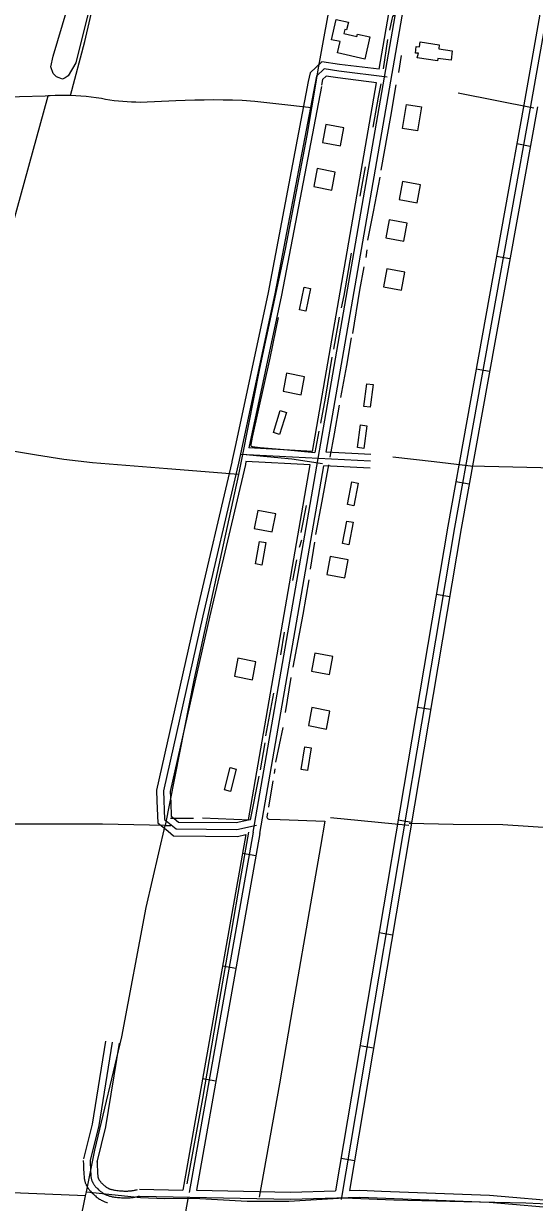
# Model space of a CAD drawing. Extents: x 3424494 to 3462436, y 522220 to 547718.
# Drawn here: x 3439589 to 3440705, y 534323 to 536899 of the extents above; entities that cross this region are included whole.
import ezdxf

# ---------------------------------------------------------------- set-up
doc = ezdxf.new("R2010")
doc.units = 0
for name, color, linetype in [('V-BLDG-OTLN', 7, 'Continuous'), ('V-DTCH-CNTR', 7, 'Continuous'), ('V-ROAD-CNTR', 7, 'Continuous'), ('V-SITE-VEGE', 7, 'Continuous'), ('V-TOPO-SHOR', 7, 'Continuous')]:
    doc.layers.add(name, color=color, linetype=linetype)

msp = doc.modelspace()

# ---------------------------------------------------------------- linework, layer by layer
at = {"layer": 'V-BLDG-OTLN'}
for points in [[(3440344.8, 536870.5), (3440334.1, 536822), (3440274.4, 536835.2), (3440279.9, 536860), (3440261.5, 536864.1), (3440271.2, 536908.1), (3440298, 536902.2), (3440294.3, 536885.4), (3440290.2, 536886.3), (3440288.3, 536877.4), (3440316.6, 536871.2), (3440317.8, 536876.4)], [(3440522.5, 536819.5), (3440493.4, 536823.1), (3440492.7, 536817.7), (3440448.6, 536824.6), (3440451.4, 536835.1), (3440444.7, 536835.1), (3440446.4, 536849.2), (3440453.5, 536848.3), (3440454.9, 536859.8), (3440496.3, 536853.2), (3440495.8, 536843.9), (3440525.2, 536840)], [(3440416.3, 536670.3), (3440425, 536722.9), (3440457.7, 536717.5), (3440449.1, 536664.9)], [(3440281, 536632.2), (3440288.5, 536671.4), (3440249.2, 536679), (3440241.7, 536639.7)], [(3440262, 536535.6), (3440269.5, 536574.9), (3440230.2, 536582.4), (3440222.7, 536543.1)], [(3440448.1, 536507.8), (3440455.6, 536547.1), (3440416.3, 536554.6), (3440408.8, 536515.3)], [(3440418.9, 536423.7), (3440426.4, 536463), (3440387.1, 536470.5), (3440379.6, 536431.2)], [(3440414, 536317), (3440421.6, 536356.3), (3440382.3, 536363.8), (3440374.7, 536324.5)], [(3440215, 536320.3), (3440204.9, 536271.3), (3440191.2, 536274.2), (3440201.3, 536323.1)], [(3440195, 536088.4), (3440202.5, 536127.6), (3440163.2, 536135.2), (3440155.7, 536095.9)], [(3440331.5, 536063), (3440338.1, 536112.5), (3440351.9, 536110.7), (3440345.4, 536061.1)], [(3440162.6, 536049.4), (3440147.6, 536001.7), (3440134.2, 536005.9), (3440149.3, 536053.6)], [(3440317.7, 535972.9), (3440324.9, 536022.4), (3440338.7, 536020.4), (3440331.6, 535970.9)], [(3440296, 535848.6), (3440305.8, 535897.7), (3440319.5, 535894.9), (3440309.7, 535845.9)], [(3440131.9, 535788.6), (3440139.4, 535827.9), (3440100.1, 535835.5), (3440092.6, 535796.2)], [(3440285.3, 535763.3), (3440294.7, 535812.4), (3440308.4, 535809.8), (3440299.1, 535760.7)], [(3440118, 535765.4), (3440109.1, 535716.2), (3440095.3, 535718.7), (3440104.2, 535767.9)], [(3440290, 535688.4), (3440297.5, 535727.7), (3440258.3, 535735.2), (3440250.7, 535695.9)], [(3440088.6, 535465.6), (3440096.1, 535504.8), (3440056.8, 535512.4), (3440049.3, 535473.1)], [(3440256.5, 535476.8), (3440264.1, 535516.1), (3440224.8, 535523.7), (3440217.3, 535484.4)], [(3440250.1, 535357.9), (3440257.6, 535397.2), (3440218.4, 535404.8), (3440210.8, 535365.5)], [(3440194.9, 535269.6), (3440203, 535318.9), (3440216.9, 535316.6), (3440208.8, 535267.3)], [(3440053, 535270.1), (3440040.7, 535221.7), (3440027.1, 535225.1), (3440039.5, 535273.6)]]:
    msp.add_lwpolyline(points, close=True, dxfattribs=at)
at = {"layer": 'V-DTCH-CNTR'}
for p, q in [((3440703.3, 536714.6), (3440537.9, 536747.6)), ((3440430.3, 535147.2), (3440259.1, 535164.1))]:
    msp.add_line(p, q, dxfattribs=at)
for points in [[(3439690.9, 536741.9), (3439722, 536860.3), (3439768.8, 537061.7), (3439805.5, 537242.7), (3439836.7, 537376.9), (3439840.7, 537386.8), (3439845.4, 537392), (3439855.9, 537393.9), (3439877, 537390.5), (3439955.9, 537366.9), (3439971.7, 537364.2), (3439996.7, 537362.7), (3440022.5, 537364.5), (3440042.2, 537369), (3440070, 537379.4), (3440083.9, 537387.8), (3440095.2, 537399), (3440102.5, 537412.1), (3440106.5, 537426.6), (3440139.8, 537577.3), (3440144.3, 537598)], [(3440391.3, 537600.1), (3440374.9, 537527.4), (3440353.4, 537432), (3440292.4, 537134.7), (3440232.5, 536806.1)], [(3440232.5, 536806.1), (3440217.4, 536715.5), (3440207.2, 536654.7), (3440159.7, 536406.7), (3440103.8, 536145.5), (3440066.5, 535957.9), (3440057.8, 535914.2), (3439902.7, 535926.3), (3439739.4, 535939.9), (3439676.1, 535946.6), (3439617.1, 535956), (3439428.1, 535987.8), (3439497.1, 536225.2), (3439557.6, 536434.2), (3439642.3, 536741.5)], [(3440217.4, 536715.5), (3440146.4, 536723.2), (3440093.6, 536729.1), (3440065.8, 536731.4), (3440045.1, 536732), (3440024.5, 536732.3), (3440003.8, 536732.5), (3439983.1, 536732.4), (3439962.5, 536732.1), (3439941.8, 536731.6), (3439921.1, 536730.9), (3439843.2, 536727.3), (3439833.7, 536727.4), (3439824.3, 536727.7), (3439814.8, 536728.2), (3439805.3, 536728.9), (3439795.9, 536729.8), (3439786.5, 536730.9), (3439777.1, 536732.2), (3439767.7, 536733.7), (3439758.4, 536735.5), (3439747.3, 536737.1), (3439736.2, 536738.5), (3439725, 536739.7), (3439713.8, 536740.7), (3439702.6, 536741.4), (3439690.9, 536741.9), (3439680.2, 536742.2), (3439669, 536742.3), (3439657.8, 536742.1), (3439646.6, 536741.7), (3439642.3, 536741.5), (3439635.4, 536741.1), (3439522.7, 536737.7)], [(3441081, 536712.3), (3441078.8, 536669.5), (3441069.7, 536589.8), (3441050, 536394.3), (3441027.7, 536207.2), (3441014.2, 536053.8), (3441000.1, 535927.5), (3440984.5, 535758.9), (3440958.7, 535540.9), (3440940.9, 535335.4), (3440921.9, 535138.5), (3440746, 535141.6), (3440635.3, 535148.9), (3440527.2, 535149.6), (3440431.2, 535151.8)], [(3439897.7, 535147.4), (3439760.7, 535149.7), (3439550.7, 535150.3), (3439442.9, 535151), (3439411.6, 535153.3), (3439199.7, 535183.2), (3439288.7, 535508.8), (3439377, 535822.6), (3439428.1, 535987.8)], [(3440241.4, 535937.6), (3440174.3, 535947.3), (3440066.5, 535957.9)], [(3442878.5, 535895.2), (3442645.6, 535905.1), (3442550.3, 535907.8), (3442387.6, 535909.5), (3442175.4, 535908.1), (3442025.4, 535907), (3441888.2, 535911.3), (3441613.5, 535917.3), (3441340.9, 535928.8), (3441216.8, 535928.1), (3441073.7, 535929.9), (3441000.1, 535927.5), (3440894.8, 535926.7), (3440780.7, 535927.5), (3440564.6, 535932.4), (3440485.4, 535942), (3440395, 535952.3)], [(3440057.8, 535914.2), (3440024.8, 535760.7), (3439960.3, 535464.8), (3439897.7, 535147.4), (3439910, 535147.3)], [(3439585.6, 533663.8), (3439638, 533917.3), (3439699.8, 534218.8), (3439724.1, 534338.1), (3439725.9, 534346.9), (3439744.3, 534437.6), (3439803, 534685.5), (3439856.2, 534968.2), (3439897.7, 535147.4)], [(3439724.1, 534338.1), (3439546.1, 534344.8), (3439514.8, 534346.4), (3439406.3, 534355.5), (3439247.2, 534379.4), (3439203.4, 534385.3), (3438972.1, 534414.8), (3438885, 534431.6)], [(3439725.9, 534346.9), (3439844, 534334.3), (3439896.9, 534331.9), (3439960.2, 534332.6)], [(3439960.2, 534332.6), (3440077, 534326.3), (3440168.1, 534326.4), (3440289.1, 534333.3)], [(3440289.1, 534333.3), (3440397.6, 534329.1), (3440550.5, 534325.3), (3440685.5, 534322.4), (3440842.5, 534315.4), (3440978.9, 534317.7), (3441049, 534319.4), (3441130.4, 534318.8), (3441367.5, 534309.7), (3441459.3, 534307.7), (3441590.1, 534307.5), (3441743.8, 534312.1), (3441856.5, 534310.7), (3441984.4, 534306.4), (3442191, 534305), (3442314.1, 534309.8), (3442390, 534316.3), (3442489.5, 534320.5), (3442534.7, 534320.9), (3442699.5, 534319.9)]]:
    msp.add_lwpolyline(points, dxfattribs=at)
at = {"layer": 'V-ROAD-CNTR'}
for p, q in [((3440695.6, 536631), (3440666.1, 536636.4)), ((3440651.1, 536385), (3440621.6, 536390.3)), ((3440606.6, 536139), (3440577.1, 536144.3)), ((3440562.2, 535893), (3440532.6, 535898.3)), ((3440519.5, 535646.8), (3440489.9, 535651.8)), ((3440477.9, 535400.3), (3440448.3, 535405.3)), ((3440436.3, 535153.8), (3440406.7, 535158.8)), ((3440096.2, 535080.5), (3440066.7, 535085.7)), ((3440394.7, 534907.3), (3440365.2, 534912.3)), ((3440052.5, 534834.3), (3440023, 534839.5)), ((3440353.2, 534660.8), (3440323.6, 534665.8)), ((3440008.8, 534588.2), (3439979.3, 534593.4)), ((3440311.6, 534414.3), (3440282, 534419.2))]:
    msp.add_line(p, q, dxfattribs=at)
for points in [[(3440090.2, 535132.3), (3440580.5, 537951), (3440669.6, 538416.1), (3440687.7, 538473.7)], [(3440365, 536799.5), (3440565.7, 537953.7), (3440655.1, 538419.7), (3440673.4, 538478.2)], [(3440249.9, 535963.1), (3440595.2, 537948.3), (3440684.2, 538412.4), (3440702, 538469.2)], [(3440969.6, 538157.4), (3440933.6, 538088.2), (3440921.2, 538021), (3440874.2, 537817.4), (3440819.2, 537502.4), (3440681.5, 536721.5), (3440515.1, 535801.1), (3440270.1, 534348.6)], [(3440982.9, 538150.5), (3440948, 538083.3), (3440935.9, 538017.9), (3440888.9, 537814.4), (3440834, 537499.8), (3440696.3, 536718.9), (3440529.8, 535798.5), (3440282.1, 534329.8)], [(3440383.1, 536782.1), (3440276.9, 536795.4), (3440244.9, 536800.2), (3440228.1, 536784.5), (3440137.3, 536309.1), (3440058.4, 535939.1), (3439980.1, 535605.6), (3439893.9, 535223), (3439896.6, 535160.3), (3439921.6, 535139.7), (3440054.2, 535138.4), (3440097.1, 535147.8)], [(3440365, 536799.5), (3440278.9, 536810.2), (3440240, 536816.1), (3440214.3, 536792.1), (3440210.6, 536772.6)], [(3440359.8, 536769.9), (3440274.8, 536780.5), (3440249.8, 536784.3), (3440241.9, 536776.9), (3440239.6, 536764.8)], [(3440210.6, 536772.6), (3440122.6, 536312.1), (3440052.2, 535981.9)], [(3440239.1, 536762.2), (3440152, 536306.2), (3440080.8, 535972.2)], [(3440219.8, 535964.7), (3440359.8, 536769.9)], [(3440711.3, 536717.8), (3440544.6, 535795.9), (3440300.7, 534349.4)], [(3440052.2, 535981.9), (3440043.7, 535942.4), (3440043.4, 535941.2)], [(3440346.2, 535942.9), (3440062.4, 535958.1)], [(3440219.8, 535964.7), (3440080.8, 535972.2)], [(3440347, 535957.8), (3440249.9, 535963.1)], [(3440043.4, 535941.2), (3439965.5, 535609), (3439878.8, 535224.3), (3439879.9, 535200.3)], [(3440074.4, 535942.4), (3440073, 535935.8), (3439994.7, 535602.3), (3439909, 535221.6), (3439910.1, 535196.9)], [(3440214.6, 535934.9), (3440074.4, 535942.4)], [(3440079.7, 535159.3), (3440214.6, 535934.9)], [(3440105, 535129.7), (3440244.8, 535933.3)], [(3440345.4, 535927.9), (3440244.8, 535933.3)], [(3439879.9, 535200.3), (3439881.9, 535153), (3439904.3, 535134.5)], [(3439910.1, 535196.9), (3439911.3, 535167.6), (3439917.7, 535162.3)], [(3439917.7, 535162.3), (3439927, 535154.6), (3440052.6, 535153.4), (3440079.7, 535159.3)], [(3439904.3, 535134.5), (3439916.1, 535124.7), (3440055.7, 535123.3), (3440074.1, 535127.4)], [(3440074.1, 535127.4), (3439936.2, 534350.6)], [(3440090.2, 535132.3), (3439950.4, 534344.8)], [(3440105, 535129.7), (3439966.5, 534350)], [(3439767.3, 534676), (3439738.4, 534494.8), (3439719.4, 534418.8)], [(3439782.1, 534673.6), (3439753.1, 534491.8), (3439734, 534415.2)], [(3439797, 534671.2), (3439767.8, 534488.8), (3439748.5, 534411.5)], [(3439719, 534414.8), (3439719.2, 534406), (3439719.5, 534399.3), (3439719.7, 534394.3), (3439719.9, 534390.5), (3439720.2, 534384.9), (3439720.6, 534379.1), (3439720.8, 534377.4), (3439721, 534375.6), (3439721.3, 534373.8), (3439721.7, 534372.2), (3439722.1, 534370.7), (3439722.5, 534369.2), (3439723, 534367.7), (3439723.4, 534366.4), (3439723.9, 534365.1), (3439724.4, 534363.9), (3439725, 534362.7), (3439725.5, 534361.5), (3439726.6, 534359.5), (3439727.7, 534357.6), (3439728.7, 534355.8), (3439729.8, 534354.2), (3439730.8, 534352.8), (3439731.8, 534351.4), (3439732.8, 534350.2), (3439733.7, 534349.1), (3439734.6, 534348), (3439736.3, 534346.2), (3439737.8, 534344.6), (3439739.2, 534343.2), (3439740.4, 534342), (3439742.5, 534340.1), (3439744.2, 534338.6), (3439745.4, 534337.6), (3439747.3, 534336), (3439749.2, 534334.5), (3439750.3, 534333.7), (3439751.4, 534332.9), (3439752.5, 534332.1), (3439754.4, 534330.8), (3439756.4, 534329.7), (3439758.2, 534328.6), (3439759.9, 534327.7), (3439761.5, 534327), (3439763, 534326.3), (3439764.4, 534325.7), (3439765.8, 534325.1), (3439768.2, 534324.3), (3439770.4, 534323.6), (3439772.2, 534323)], [(3439734, 534415.2), (3439734.2, 534406.5), (3439734.5, 534399.9), (3439734.7, 534395), (3439734.9, 534391.4), (3439735.2, 534385.8), (3439735.6, 534380.3), (3439735.7, 534379.1), (3439735.9, 534377.9), (3439736.1, 534376.7), (3439736.3, 534375.6), (3439736.6, 534374.5), (3439736.9, 534373.5), (3439737.2, 534372.5), (3439737.5, 534371.6), (3439737.9, 534370.7), (3439738.2, 534369.8), (3439738.6, 534369), (3439739, 534368.2), (3439739.8, 534366.6), (3439740.6, 534365.2), (3439741.4, 534363.9), (3439742.2, 534362.7), (3439743, 534361.6), (3439743.7, 534360.6), (3439744.5, 534359.6), (3439745.2, 534358.7), (3439745.9, 534357.9), (3439747.3, 534356.4), (3439748.5, 534355.1), (3439749.7, 534353.9), (3439750.7, 534352.9), (3439752.5, 534351.3), (3439754, 534350), (3439755, 534349.1), (3439756.7, 534347.7), (3439758.4, 534346.4), (3439759.3, 534345.7), (3439760.1, 534345.1), (3439760.9, 534344.5), (3439762.5, 534343.5), (3439763.9, 534342.6), (3439765.3, 534341.8), (3439766.6, 534341.1), (3439767.9, 534340.5), (3439769, 534340), (3439770.1, 534339.6), (3439771.2, 534339.1), (3439773.1, 534338.4), (3439774.8, 534337.9), (3439776.3, 534337.4), (3439777.6, 534337.1), (3439778.8, 534336.8), (3439780.8, 534336.3), (3439782.4, 534336), (3439784.7, 534335.6), (3439787.1, 534335.3), (3439790.5, 534334.8), (3439793.6, 534334.4), (3439796.6, 534334.1), (3439799.5, 534333.9), (3439802.1, 534333.7), (3439804.6, 534333.5), (3439807, 534333.4), (3439809.2, 534333.3), (3439811.2, 534333.3), (3439813.1, 534333.3), (3439815, 534333.4), (3439816.7, 534333.4), (3439818.2, 534333.5), (3439821.2, 534333.7), (3439823.8, 534333.9), (3439826.1, 534334.2), (3439828, 534334.4), (3439829.8, 534334.7), (3439831.3, 534335), (3439833.9, 534335.5), (3439835.8, 534335.9), (3439837.3, 534336.3), (3439839.5, 534336.9), (3439841.6, 534337.5)], [(3439749, 534415.6), (3439749.2, 534407), (3439749.5, 534400.5), (3439749.7, 534395.8), (3439749.9, 534392.2), (3439750.2, 534386.8), (3439750.5, 534381.6), (3439750.6, 534380.8), (3439750.7, 534380.1), (3439750.8, 534379.5), (3439750.9, 534378.9), (3439751.1, 534378.4), (3439751.2, 534377.8), (3439751.4, 534377.3), (3439751.6, 534376.7), (3439751.8, 534376.2), (3439752, 534375.7), (3439752.2, 534375.2), (3439752.4, 534374.8), (3439752.9, 534373.8), (3439753.4, 534372.9), (3439754, 534372), (3439754.5, 534371.2), (3439755.1, 534370.4), (3439755.6, 534369.7), (3439756.2, 534369), (3439756.7, 534368.4), (3439757.2, 534367.8), (3439758.3, 534366.6), (3439759.3, 534365.5), (3439760.2, 534364.6), (3439761, 534363.9), (3439762.6, 534362.4), (3439763.8, 534361.4), (3439764.7, 534360.6), (3439766.1, 534359.4), (3439767.6, 534358.2), (3439768.2, 534357.7), (3439768.8, 534357.3), (3439769.3, 534356.9), (3439770.5, 534356.2), (3439771.5, 534355.6), (3439772.5, 534355), (3439773.4, 534354.5), (3439774.3, 534354.1), (3439775.1, 534353.8), (3439775.8, 534353.4), (3439776.5, 534353.2), (3439778, 534352.6), (3439779.2, 534352.2), (3439780.4, 534351.9), (3439781.4, 534351.6), (3439782.2, 534351.4), (3439783.9, 534351), (3439785.1, 534350.8), (3439787.1, 534350.4), (3439789.2, 534350.1), (3439792.4, 534349.7), (3439795.3, 534349.3), (3439798.1, 534349), (3439800.7, 534348.8), (3439803.1, 534348.6), (3439805.4, 534348.5), (3439807.5, 534348.4), (3439809.5, 534348.3), (3439811.3, 534348.3), (3439813, 534348.3), (3439814.6, 534348.4), (3439816.1, 534348.4), (3439817.4, 534348.5), (3439820.1, 534348.6), (3439822.3, 534348.8), (3439824.2, 534349), (3439825.9, 534349.3), (3439827.3, 534349.5), (3439828.5, 534349.7), (3439830.8, 534350.1), (3439832.4, 534350.5), (3439833.5, 534350.8), (3439835.3, 534351.3), (3439837.3, 534351.9)], [(3439841.9, 534352.5), (3439936.2, 534350.6)], [(3439948.2, 534335.4), (3439810.9, 533566.2)], [(3439841.6, 534337.5), (3440171.7, 534330.9), (3440323.2, 534335), (3440605.4, 534324.1), (3440775.3, 534309.4), (3440877, 534310.5), (3441038.5, 534315.3), (3441214.9, 534310.5), (3441377.4, 534310.2), (3441532.1, 534313.3), (3441729, 534314.7), (3441948, 534323.4), (3442143.5, 534319.3), (3442349.8, 534317.2), (3442543.7, 534320.8), (3442725.9, 534322.8), (3443354.6, 534313.6), (3443824.9, 534300.8), (3443962.7, 534297.7)], [(3439966.5, 534350), (3440171.7, 534345.9), (3440270.1, 534348.6)], [(3440300.7, 534349.4), (3440323.3, 534350), (3440370.2, 534348.2)], [(3440370.2, 534348.2), (3440606.3, 534339), (3440775.9, 534324.4), (3440798.1, 534324.7)]]:
    msp.add_lwpolyline(points, dxfattribs=at)
at = {"layer": 'V-SITE-VEGE'}
msp.add_lwpolyline([(3439847.3, 537419), (3439875.2, 537411.8), (3439956.1, 537393.1), (3439871, 537409.5), (3439862.6, 537410.8), (3439852.9, 537409.5), (3439839.6, 537396.2), (3439819, 537312.6), (3439769.3, 537081.2), (3439702.7, 536813.3), (3439685.8, 536785.5), (3439679.7, 536780.6), (3439673.7, 536778.2), (3439666.4, 536780.6), (3439660.3, 536783.1), (3439653.1, 536790.3), (3439648.2, 536804.9), (3439653.1, 536827.9), (3439736.6, 537110.2), (3439760.8, 537222.9), (3439759.6, 537252), (3439766.9, 537333.2), (3439783.8, 537438.6), (3439782.2, 537511.6)], close=True, dxfattribs=at)
at = {"layer": 'V-TOPO-SHOR'}
for p, q in [((3440383.9, 536864.9), (3440373.8, 536800.3)), ((3440413.6, 536829.3), (3440407.8, 536792.5)), ((3440334.9, 536586.6), (3440323.4, 536522.1)), ((3440338.6, 536405.3), (3440336.4, 536388.6)), ((3440277.9, 536257.7), (3440265.6, 536188.3)), ((3440233.9, 536008.6), (3440224.6, 535962.1)), ((3440205.8, 535846.2), (3440194.3, 535787.3)), ((3440195.6, 535770.6), (3440190.6, 535754.7)), ((3440224, 535766.2), (3440214.6, 535707.3)), ((3440184.9, 535727.6), (3440176.2, 535682.5)), ((3440158.1, 535569.4), (3440149.5, 535520.1)), ((3440172.1, 535470.6), (3440159.8, 535394.3)), ((3440134.4, 535436.2), (3440117.1, 535343.2)), ((3440154.7, 535361), (3440139, 535285.4)), ((3440115.6, 535327.9), (3440105.5, 535268.9)), ((3440102.6, 535255.1), (3440083.3, 535159.3)), ((3440137.5, 535270.8), (3440136, 535260.4)), ((3440133.1, 535244.4), (3440123.7, 535186.8)), ((3439909.6, 535163.2), (3439959.6, 535162.9))]:
    msp.add_line(p, q, dxfattribs=at)
for points in [[(3440415.4, 537008.5), (3440413.9, 536993.2), (3440401, 536921.7), (3440399.6, 536920.4), (3440394.7, 536914.8), (3440393.2, 536909.3), (3440388.2, 536885)], [(3440368.7, 536767.7), (3440363, 536738.6), (3440351.4, 536672.7)], [(3440402, 536765.4), (3440389.8, 536696.7), (3440368.9, 536578.8)], [(3440366.7, 536563.5), (3440352.3, 536487.9), (3440340.1, 536426.1)], [(3440304.5, 536397.9), (3440287.9, 536304.9), (3440282.2, 536278.5)], [(3440332.1, 536367.8), (3440322.7, 536317.2), (3440306.8, 536222.1)], [(3440144.5, 536257.2), (3440126.6, 536168.4), (3440088, 535995.7), (3440085.1, 535979.7), (3440085.1, 535977.6), (3440085.7, 535976.2), (3440087.8, 535975.5), (3440105.2, 535973.3), (3440157.9, 535968.8), (3440224.6, 535962.1)], [(3440304, 536212.4), (3440293.9, 536152), (3440280.9, 536082)], [(3440262.1, 536170.3), (3440247.6, 536080.8), (3440237.5, 536026)], [(3440278, 536065.3), (3440267.2, 536002.9), (3440257.9, 535952.2)], [(3440255, 535934.9), (3440239.9, 535855.8), (3440226.2, 535782.9)], [(3440211.7, 535683.7), (3440198.7, 535608), (3440177.1, 535492.8)], [(3439979.1, 535163.5), (3440047.8, 535160.9), (3440083.3, 535159.3)], [(3440121.6, 535175), (3440120.1, 535165.3), (3440121.5, 535162.5), (3440124.3, 535161.1), (3440149.3, 535160.3), (3440246.5, 535156.9), (3440237.1, 535101.4), (3440212.6, 534959.1), (3440180.8, 534778.7), (3440147.6, 534582.3), (3440103, 534334.6)], [(3440079.6, 535132.2), (3440061.6, 535028.9), (3440042.1, 534913.7), (3440013.9, 534750.6), (3439979.3, 534550.8), (3439945.5, 534364.1)]]:
    msp.add_lwpolyline(points, dxfattribs=at)

doc.saveas('drawing.dxf')
